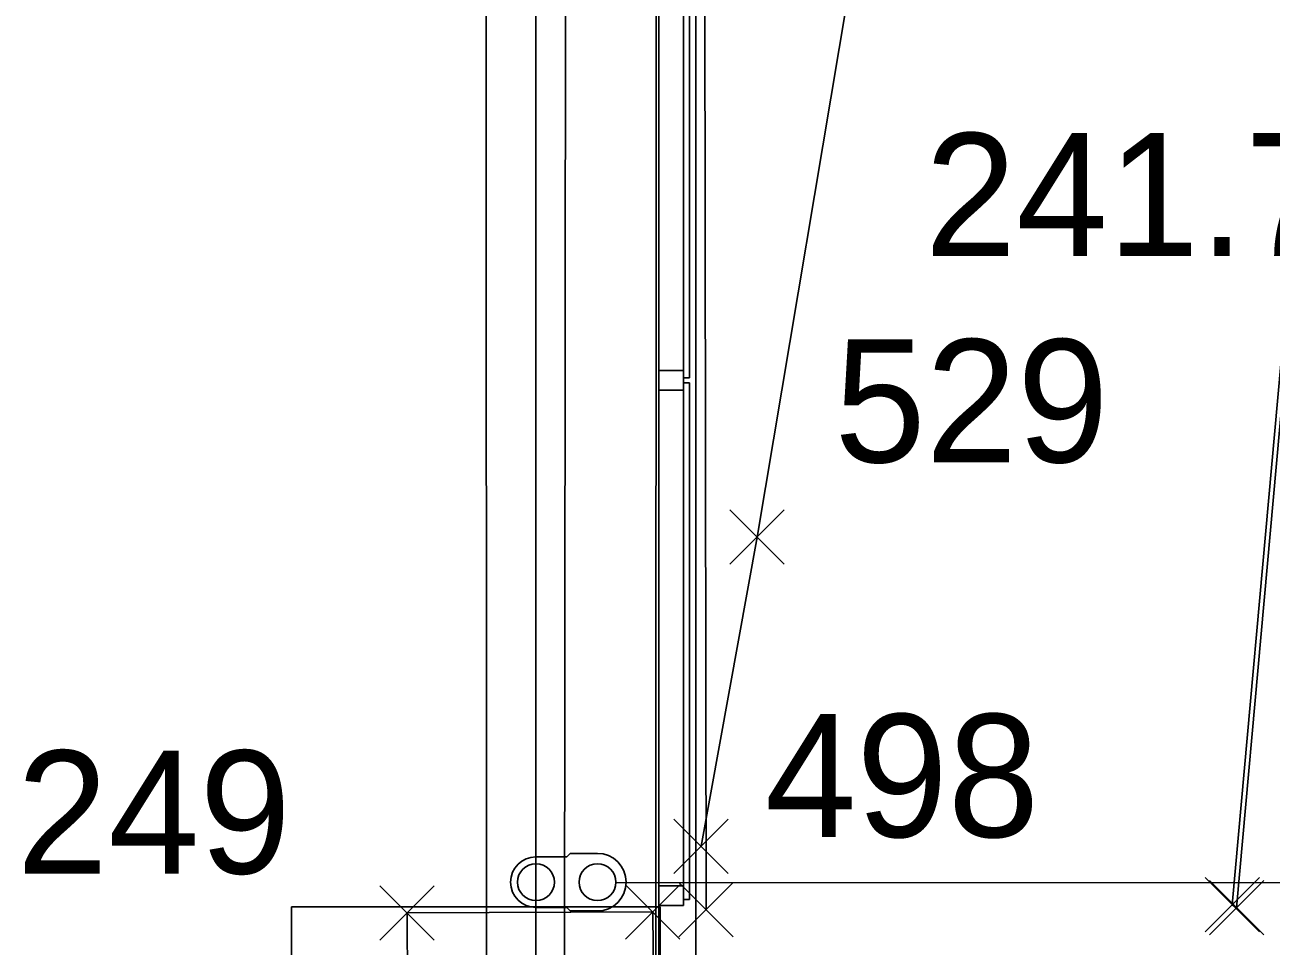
# Model space of a CAD drawing. Extents: x -264205 to -263659, y -1242401 to -1242060.
# Drawn here: x -263797.62 to -263792.55, y -1242160.74 to -1242157 of the extents above; entities that cross this region are included whole.
import ezdxf

# ---------------------------------------------------------------- set-up
doc = ezdxf.new("R2010")
doc.units = 0
for name, color, linetype in [('BOD_CISLO', 7, 'Continuous'), ('BOD_SYMBOL', 7, 'Continuous'), ('BOD_VYSKA', 7, 'Continuous'), ('KFA_SO_10-1_BETONOVE_STLPY', 7, 'Continuous'), ('KFA_SO_10-1_PLACHTY', 7, 'Continuous'), ('KFA_SO_10-1_STRECHY', 7, 'Continuous'), ('KFA_SO_10-1_TRIBUNA_C_OBVOD', 7, 'Continuous'), ('OBRUBNIKY_KOMUNIKACIE_PROJEKT', 7, 'Continuous'), ('OSI_STAVBY_KFA', 7, 'Continuous'), ('SITUACIA_DSP_2D', 7, 'Continuous')]:
    doc.layers.add(name, color=color, linetype=linetype)

msp = doc.modelspace()

# ---------------------------------------------------------------- linework, layer by layer
at = {"layer": 'BOD_SYMBOL'}
for p, q in [((-263794.7545, -1242159.1895), (-263794.5335, -1242158.9685)), ((-263794.5335, -1242159.1895), (-263794.7545, -1242158.9685)), ((-263794.9815, -1242160.4465), (-263794.7605, -1242160.2255)), ((-263794.7605, -1242160.4465), (-263794.9815, -1242160.2255)), ((-263792.8215, -1242160.6845), (-263792.6005, -1242160.4635)), ((-263792.6005, -1242160.6845), (-263792.8215, -1242160.4635)), ((-263792.8035, -1242160.6965), (-263792.5825, -1242160.4755)), ((-263792.5825, -1242160.6965), (-263792.8035, -1242160.4755)), ((-263796.1775, -1242160.7175), (-263795.9565, -1242160.4965)), ((-263795.9565, -1242160.7175), (-263796.1775, -1242160.4965)), ((-263795.1785, -1242160.7135), (-263794.9575, -1242160.4925)), ((-263794.9575, -1242160.7135), (-263795.1785, -1242160.4925)), ((-263794.9615, -1242160.7045), (-263794.7405, -1242160.4835)), ((-263794.7405, -1242160.7045), (-263794.9615, -1242160.4835))]:
    msp.add_line(p, q, dxfattribs=at)
at = {"layer": 'KFA_SO_10-1_BETONOVE_STLPY'}
msp.add_lwpolyline([(-263795.068, -1242160.603), (-263795.062, -1242161.205), (-263796.064, -1242161.208), (-263796.067, -1242160.607)], close=True, dxfattribs=at)
at = {"layer": 'KFA_SO_10-1_PLACHTY'}
msp.add_line((-263794.851, -1242160.594), (-263794.89, -1242133.187), dxfattribs=at)
for points in [[(-263795.396, -1242226.823), (-263795.427, -1242195.892), (-263795.456, -1242167.905), (-263795.427, -1242160.909), (-263795.402, -1242132.887), (-263795.428, -1242101.98)], [(-263790.3095, -1242133.2663), (-263794.6437, -1242159.079), (-263794.8712, -1242160.3355)]]:
    msp.add_lwpolyline(points, dxfattribs=at)
msp.add_lwpolyline([(-263792.711, -1242160.574), (-263792.693, -1242160.586), (-263790.23, -1242133.231), (-263790.248, -1242133.216)], close=True, dxfattribs=at)
at = {"layer": 'KFA_SO_10-1_STRECHY'}
msp.add_line((-263795.734, -1242227.196), (-263795.754, -1242101.588), dxfattribs=at)
at = {"layer": 'KFA_SO_10-1_TRIBUNA_C_OBVOD'}
msp.add_lwpolyline([(-263795.284, -1242101.267), (-263795.051, -1242101.819), (-263795.059, -1242226.991), (-263795.286, -1242227.548)], dxfattribs=at)
at = {"layer": 'OBRUBNIKY_KOMUNIKACIE_PROJEKT'}
msp.add_line((-263794.8928, -1242101.3822), (-263794.8928, -1242227.3822), dxfattribs=at)
at = {"layer": 'OSI_STAVBY_KFA'}
msp.add_line((-263795.5428, -1242083.2372), (-263795.5428, -1242246.7072), dxfattribs=at)
at = {"layer": 'SITUACIA_DSP_2D'}
for p, q in [((-263794.8928, -1242101.3822), (-263794.8928, -1242227.3822)), ((-263795.0428, -1242101.7691), (-263795.0428, -1242226.9954)), ((-263794.9427, -1242158.4323), (-263794.9427, -1242156.3323)), ((-263794.9177, -1242156.3323), (-263794.9177, -1242158.4323)), ((-263795.0427, -1242158.4823), (-263795.0427, -1242158.4023)), ((-263795.0427, -1242158.4023), (-263794.9427, -1242158.4023)), ((-263794.9427, -1242158.4023), (-263794.9427, -1242158.4923)), ((-263794.9177, -1242158.4323), (-263794.9427, -1242158.4323)), ((-263794.9177, -1242158.4523), (-263794.9427, -1242158.4523)), ((-263794.9427, -1242158.4523), (-263794.9427, -1242160.5523)), ((-263794.9177, -1242160.5523), (-263794.9177, -1242158.4523)), ((-263794.9427, -1242158.4823), (-263795.0427, -1242158.4823)), ((-263794.9427, -1242158.4923), (-263794.9427, -1242158.4823)), ((-263795.5428, -1242160.3792), (-263795.4178, -1242160.3792)), ((-263795.4178, -1242160.3792), (-263795.4038, -1242160.3652)), ((-263795.2928, -1242160.3652), (-263795.4038, -1242160.3652)), ((-263795.4038, -1242160.3652), (-263795.2928, -1242160.3652)), ((-263795.2179, -1242160.4854), (-263790.4033, -1242160.4822)), ((-263794.9427, -1242160.4973), (-263795.0427, -1242160.4973)), ((-263795.0427, -1242160.4973), (-263795.0427, -1242160.5773)), ((-263794.9427, -1242160.5373), (-263794.9427, -1242160.4973)), ((-263795.0378, -1242160.5823), (-263796.5378, -1242160.5823)), ((-263796.5378, -1242160.5823), (-263796.5378, -1242161.1823)), ((-263795.0427, -1242160.5773), (-263794.9427, -1242160.5773)), ((-263795.0378, -1242161.1823), (-263795.0378, -1242160.5823)), ((-263794.9427, -1242160.5773), (-263794.9427, -1242160.5373)), ((-263794.9427, -1242160.5523), (-263794.9177, -1242160.5523)), ((-263795.5428, -1242160.5852), (-263795.4178, -1242160.5852)), ((-263795.4178, -1242160.5852), (-263795.4038, -1242160.5992)), ((-263795.4038, -1242160.5992), (-263795.2928, -1242160.5992))]:
    msp.add_line(p, q, dxfattribs=at)
for centre in [(-263795.5428, -1242160.4822), (-263795.2928, -1242160.4822)]:
    msp.add_circle(centre, 0.075, dxfattribs=at)
for centre, radius, start, end in [((-263795.5428, -1242160.4822), 0.103, 90, 270), ((-263795.2928, -1242160.4822), 0.117, 270, 90)]:
    msp.add_arc(centre, radius, start, end, dxfattribs=at)

# ---------------------------------------------------------------- texts
at = {"layer": 'BOD_CISLO'}
for s, p in [('529', (-263794.3292, -1242158.7751)), ('498', (-263794.6114, -1242160.2988)), ('249', (-263797.6551, -1242160.4472))]:
    msp.add_text(s, height=0.5, dxfattribs=at).set_placement(p)
at = {"layer": 'BOD_VYSKA'}
msp.add_text('241.76', height=0.5, dxfattribs=at).set_placement((-263793.9609, -1242157.9368))

doc.saveas('drawing.dxf')
